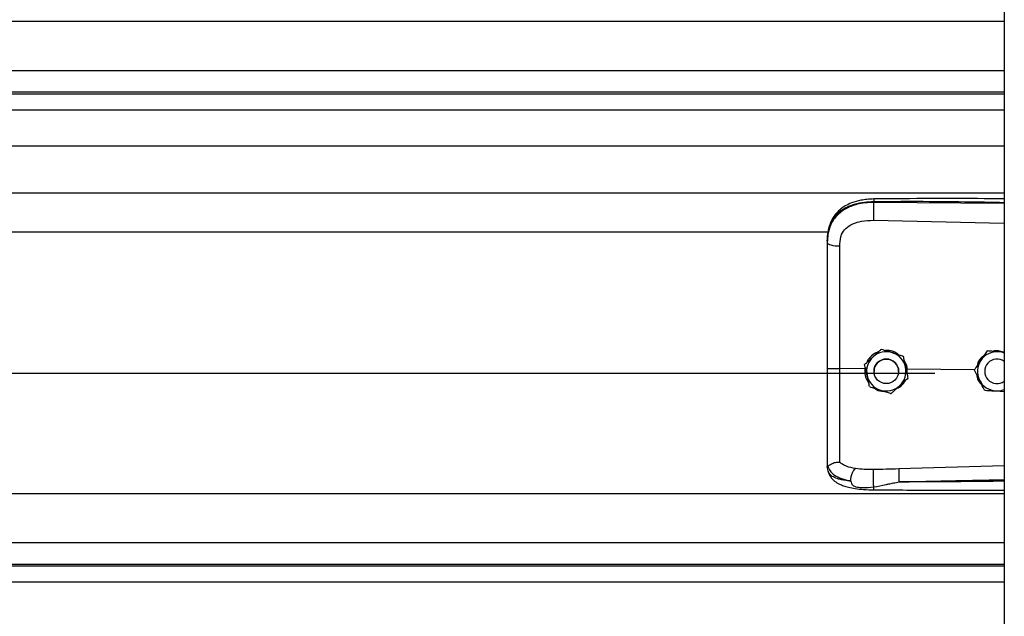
# Model space of a CAD drawing. Header units: inches. Extents: x 170 to 284, y 215 to 248.
# Tile 748 of 1056: x 230.767 to 231.196, y 223.145 to 223.405. Entities that reach past the tile are written whole.
import ezdxf

# ---------------------------------------------------------------- set-up
doc = ezdxf.new("R2010")
doc.units = ezdxf.units.IN
doc.header["$LTSCALE"] = 0.25
doc.header["$MEASUREMENT"] = 0
doc.layers.add('RH TOP OF HOOD', color=7, linetype='Continuous')

msp = doc.modelspace()

# ---------------------------------------------------------------- linework, layer by layer
at = {"layer": 'RH TOP OF HOOD'}
for p, q in [((231.1959333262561, 224.3332527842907), (231.195933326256, 220.1328032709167)), ((227.163613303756, 223.404228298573), (231.1959333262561, 223.404228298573)), ((227.163613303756, 223.3828493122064), (231.1959333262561, 223.3828493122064)), ((231.1959333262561, 223.3733640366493), (227.163613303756, 223.3733640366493)), ((227.163613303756, 223.3727246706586), (231.1959333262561, 223.3727246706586)), ((227.163613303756, 223.3657065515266), (231.1959333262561, 223.3657065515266)), ((227.163613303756, 223.3500224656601), (231.1959333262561, 223.3500224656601)), ((227.163613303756, 223.3296344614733), (231.1959333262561, 223.3296344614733)), ((231.1390860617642, 223.3254228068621), (231.1390860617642, 223.3258341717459)), ((231.195933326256, 223.3248861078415), (231.1390860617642, 223.3254228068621)), ((231.1389900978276, 223.3176339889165), (231.195933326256, 223.3164244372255)), ((227.2401614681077, 223.3125588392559), (231.119382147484, 223.3125588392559)), ((231.118890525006, 223.3084995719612), (231.118890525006, 223.30801125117)), ((231.142461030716, 223.2615676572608), (231.142461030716, 223.2615660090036)), ((231.1518791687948, 223.2585670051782), (231.1518791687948, 223.258565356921)), ((231.1884045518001, 223.2607712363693), (231.1884045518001, 223.2607728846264)), ((231.1894534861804, 223.2607050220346), (231.1884045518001, 223.2607728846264)), ((231.1352617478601, 223.2529763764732), (231.1243481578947, 223.2530808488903)), ((231.1351533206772, 223.2549116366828), (231.1351533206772, 223.2549099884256)), ((231.135447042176, 223.2535659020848), (231.1352617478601, 223.2529763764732)), ((231.1352617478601, 223.2529763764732), (231.1352639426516, 223.2529762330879)), ((227.193781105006, 223.2511663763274), (231.165765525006, 223.2511663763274)), ((231.1392212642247, 223.2519090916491), (231.1392212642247, 223.2519083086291)), ((231.1499216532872, 223.2519083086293), (231.1499216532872, 223.2519090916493)), ((231.1536994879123, 223.2527997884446), (231.1531514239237, 223.2527457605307)), ((231.1536023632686, 223.250682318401), (231.1536994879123, 223.2527997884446)), ((231.1536994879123, 223.2527997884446), (231.153701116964, 223.2527998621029)), ((231.1829331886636, 223.2525200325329), (231.153701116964, 223.2527998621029)), ((231.1539895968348, 223.2489103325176), (231.1539895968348, 223.2489086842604)), ((231.1829192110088, 223.2525483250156), (231.1829192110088, 223.2525499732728)), ((231.1874329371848, 223.2519090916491), (231.1874329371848, 223.2519083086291)), ((231.1922297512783, 223.2433666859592), (231.195933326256, 223.2431269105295)), ((231.118890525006, 223.2109581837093), (231.118890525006, 223.2104293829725)), ((231.1192302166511, 223.2084442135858), (231.118890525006, 223.2104293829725)), ((231.195933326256, 223.2107527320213), (231.1499976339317, 223.2094209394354)), ((227.163613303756, 223.198780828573), (231.1959333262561, 223.198780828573)), ((227.163613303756, 223.1774018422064), (231.1959333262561, 223.1774018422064)), ((231.1959333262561, 223.1679165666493), (227.163613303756, 223.1679165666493)), ((227.163613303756, 223.1672772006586), (231.1959333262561, 223.1672772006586)), ((227.163613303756, 223.1602590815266), (231.1959333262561, 223.1602590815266))]:
    msp.add_line(p, q, dxfattribs=at)
at = {"layer": 'RH TOP OF HOOD', "flags": 128}
msp.add_lwpolyline([(231.118890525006, 223.30801125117), (231.1189944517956, 223.3077155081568), (231.1193024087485, 223.3074306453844), (231.119803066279, 223.3071671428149), (231.1204780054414, 223.3069346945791), (231.121302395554, 223.3067418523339), (231.1222459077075, 223.3065957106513), (231.1232738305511, 223.3065016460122), (231.124348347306, 223.3064631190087)], dxfattribs=at)
at = {"layer": 'RH TOP OF HOOD'}
msp.add_circle((231.1445714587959, 223.2519083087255), 0.005350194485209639, dxfattribs=at)
for centre, radius, start, end in [((231.1445714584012, 223.2519090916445), 0.008560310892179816, 132.3279357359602, 192.3279369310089), ((231.1445714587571, 223.2519090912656), 0.008560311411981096, 72.32793711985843, 132.3279357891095), ((231.144571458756, 223.2519090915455), 0.005350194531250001, 1.112064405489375e-06, 179.9999988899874), ((231.1445714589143, 223.2519090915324), 0.008560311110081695, 12.32793744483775, 72.32793758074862), ((231.192783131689, 223.2519090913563), 0.008560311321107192, 86.29353550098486, 146.2935346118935), ((231.1927831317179, 223.2519083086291), 0.005350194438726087, 53.92810057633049, 306.0718994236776), ((231.1927831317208, 223.2519090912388), 0.008560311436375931, 68.40767565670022, 86.29353576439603), ((231.1445714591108, 223.2519090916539), 0.008560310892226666, 312.3279357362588, 12.32793693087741), ((231.192783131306, 223.2519090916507), 0.008560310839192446, 146.2935348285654, 206.2935362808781), ((231.1445714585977, 223.2519090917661), 0.008560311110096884, 192.3279374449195, 252.3279375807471), ((231.1445714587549, 223.2519090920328), 0.008560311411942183, 252.3279371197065, 312.3279357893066), ((231.1927831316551, 223.2519090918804), 0.008560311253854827, 206.293536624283, 266.2935360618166), ((231.1927831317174, 223.251909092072), 0.008560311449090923, 266.2935357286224, 291.592324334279)]:
    msp.add_arc(centre, radius, start, end, dxfattribs=at)
for points, knots in [([(231.118890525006, 223.3084995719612), (231.118953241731, 223.3098560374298), (231.1190716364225, 223.3124167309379), (231.1200411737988, 223.3159076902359), (231.1213304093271, 223.318319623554), (231.1226942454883, 223.3200223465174), (231.1237772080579, 223.3210657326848), (231.1248361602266, 223.3218942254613), (231.1258256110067, 223.3225541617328), (231.1270599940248, 223.3232492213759), (231.1286540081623, 223.3239749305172), (231.1313177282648, 223.3248829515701), (231.1348528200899, 223.3256428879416), (231.1377593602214, 223.3257742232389), (231.1390860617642, 223.3258341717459)], [0, 0, 0, 0, 0.1307156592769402, 0.2467609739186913, 0.3577928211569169, 0.4170971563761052, 0.4791482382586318, 0.5177152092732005, 0.5590896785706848, 0.6032945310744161, 0.663348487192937, 0.7353692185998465, 0.8792082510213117, 1, 1, 1, 1]), ([(231.1391046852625, 223.326926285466), (231.1381060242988, 223.3268877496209), (231.1362142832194, 223.3268147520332), (231.1329052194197, 223.3262863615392), (231.1296777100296, 223.3253923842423), (231.126930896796, 223.3240881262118), (231.1249450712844, 223.3227654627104), (231.123303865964, 223.3213200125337), (231.1219887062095, 223.3197317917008), (231.1209135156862, 223.3179791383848), (231.1200562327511, 223.316069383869), (231.1193113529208, 223.313550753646), (231.1190959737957, 223.3116131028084), (231.1189769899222, 223.3105426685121)], [0, 0, 0, 0, 0.0977474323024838, 0.1851607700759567, 0.330612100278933, 0.436467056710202, 0.5083182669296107, 0.5850061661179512, 0.6719760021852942, 0.7307948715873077, 0.8036787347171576, 0.8915444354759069, 1, 1, 1, 1]), ([(231.139104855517, 223.326910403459), (231.1391036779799, 223.3269144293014), (231.139099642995, 223.3269282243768), (231.1390944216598, 223.3268133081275), (231.1390878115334, 223.3265205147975), (231.1390867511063, 223.3261045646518), (231.1390860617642, 223.3258341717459)], [0, 0, 0, 0, 0.09787641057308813, 0.3353863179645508, 0.5679606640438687, 1, 1, 1, 1]), ([(231.1390860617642, 223.3258341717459), (231.1453919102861, 223.3258735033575), (231.1586309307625, 223.3259560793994), (231.1775805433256, 223.3257748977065), (231.1902210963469, 223.3255539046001), (231.195933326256, 223.3254540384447)], [0, 0, 0, 0, 0.332670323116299, 0.6984356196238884, 1, 1, 1, 1]), ([(231.195933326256, 223.3270092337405), (231.1930341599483, 223.3270239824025), (231.1824062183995, 223.3270780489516), (231.1634627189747, 223.3271147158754), (231.1474194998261, 223.3269906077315), (231.1391046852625, 223.326926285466)], [0, 0, 0, 0, 0.1530455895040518, 0.5610439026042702, 1, 1, 1, 1]), ([(231.1390860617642, 223.3254228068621), (231.1378701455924, 223.3253895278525), (231.135438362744, 223.3253229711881), (231.1320975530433, 223.3247011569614), (231.1291397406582, 223.3237589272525), (231.1265971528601, 223.32254125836), (231.1243656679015, 223.3209958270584), (231.1224940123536, 223.3191546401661), (231.121013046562, 223.3170243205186), (231.1198374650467, 223.3144551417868), (231.1190446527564, 223.3114032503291), (231.1189419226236, 223.3091423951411), (231.118890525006, 223.30801125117)], [0, 0, 0, 0, 0.1111703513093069, 0.2223361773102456, 0.3162781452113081, 0.4102081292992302, 0.5024030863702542, 0.5945790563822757, 0.6845432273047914, 0.7745043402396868, 0.8871807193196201, 0.9999999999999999, 0.9999999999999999, 0.9999999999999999, 0.9999999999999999]), ([(231.1390860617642, 223.3254228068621), (231.1390643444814, 223.3248469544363), (231.1390192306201, 223.3236507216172), (231.1389782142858, 223.3214256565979), (231.1389649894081, 223.3192482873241), (231.1389819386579, 223.318158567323), (231.1389900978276, 223.3176339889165)], [0, 0, 0, 0, 0.2406941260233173, 0.4999999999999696, 0.7593058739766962, 1, 1, 1, 1]), ([(231.1247739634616, 223.3103964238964), (231.1247739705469, 223.310396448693), (231.1248765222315, 223.3107553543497), (231.1253717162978, 223.3121615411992), (231.1269077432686, 223.3143642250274), (231.1299747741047, 223.3162674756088), (231.1340909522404, 223.3174791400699), (231.1372437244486, 223.3175787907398), (231.1389900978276, 223.3176339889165)], [0, 0, 0, 0, 4.497367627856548e-06, 0.06509473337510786, 0.261670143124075, 0.475310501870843, 0.7093656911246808, 1, 1, 1, 1]), ([(231.124348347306, 223.3064631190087), (231.1244183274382, 223.3077877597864), (231.1244883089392, 223.3091124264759), (231.1247739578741, 223.3103963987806), (231.1247739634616, 223.3103964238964)], [0, 0, 0, 0, 0.9999804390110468, 0.9999999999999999, 0.9999999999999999, 0.9999999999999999, 0.9999999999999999]), ([(231.118890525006, 223.30801125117), (231.118890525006, 223.3043810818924), (231.118890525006, 223.2971101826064), (231.118890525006, 223.2860294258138), (231.118890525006, 223.2748468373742), (231.118890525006, 223.2638781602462), (231.118890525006, 223.2566303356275), (231.118890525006, 223.2531505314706)], [0, 0, 0, 0, 0.2027568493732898, 0.4061035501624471, 0.6088604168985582, 0.8122072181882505, 1, 1, 1, 1]), ([(231.1243481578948, 223.2530808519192), (231.1243481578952, 223.2530808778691), (231.1243482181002, 223.2564672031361), (231.1243483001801, 223.2635139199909), (231.12434834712, 223.2741871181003), (231.1243483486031, 223.285063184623), (231.1243483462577, 223.295850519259), (231.1243483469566, 223.3029255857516), (231.124348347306, 223.3064631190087)], [0, 0, 0, 0, 1.439079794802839e-06, 0.1877923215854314, 0.3908439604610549, 0.59389561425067, 0.7969478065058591, 1, 1, 1, 1]), ([(231.1388071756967, 223.2582398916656), (231.1397477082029, 223.2590965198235), (231.1410021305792, 223.2602390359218), (231.1421690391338, 223.2613017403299), (231.142461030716, 223.2615676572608)], [0, 0, 0, 0, 0.7497733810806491, 1, 1, 1, 1]), ([(231.1388071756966, 223.2582377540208), (231.1397477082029, 223.2590944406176), (231.1410021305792, 223.2602370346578), (231.1421690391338, 223.2613000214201), (231.142461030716, 223.2615660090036)], [0, 0, 0, 0, 0.7497733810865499, 1, 1, 1, 1]), ([(231.142461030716, 223.2615676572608), (231.1428587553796, 223.2614409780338), (231.1443635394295, 223.2609616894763), (231.1459805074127, 223.2604465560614), (231.1471700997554, 223.2600675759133)], [0, 0, 0, 0, 0.264306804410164, 0.9999999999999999, 0.9999999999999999, 0.9999999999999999, 0.9999999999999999]), ([(231.142461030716, 223.2615660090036), (231.1428587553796, 223.2614392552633), (231.1443635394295, 223.2609596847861), (231.1459805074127, 223.2604444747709), (231.1471700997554, 223.2600654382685)], [0, 0, 0, 0, 0.2643068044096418, 1, 1, 1, 1]), ([(231.1351533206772, 223.2549116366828), (231.1356593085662, 223.2553725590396), (231.1366831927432, 223.2563052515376), (231.1379303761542, 223.2574412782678), (231.1386444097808, 223.2580916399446), (231.1388071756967, 223.2582398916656)], [0, 0, 0, 0, 0.4299704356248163, 0.870060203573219, 0.9999999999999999, 0.9999999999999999, 0.9999999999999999, 0.9999999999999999]), ([(231.1351533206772, 223.2549099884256), (231.1356593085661, 223.2553707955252), (231.1366831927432, 223.256303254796), (231.1379303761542, 223.2574391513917), (231.1386444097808, 223.258089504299), (231.1388071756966, 223.2582377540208)], [0, 0, 0, 0, 0.4299704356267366, 0.8700602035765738, 1, 1, 1, 1]), ([(231.1411817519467, 223.2604025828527), (231.1410465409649, 223.2603724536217), (231.1398947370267, 223.2601157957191), (231.1381374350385, 223.2586570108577), (231.136518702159, 223.2570473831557), (231.1361908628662, 223.2559390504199), (231.1361575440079, 223.2558264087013)], [0, 0, 0, 0, 0.05931474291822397, 0.5052766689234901, 0.9497204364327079, 1, 1, 1, 1]), ([(231.1498315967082, 223.2592194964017), (231.1494748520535, 223.2595095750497), (231.1483112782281, 223.2604557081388), (231.1462597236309, 223.261023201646), (231.1446901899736, 223.2610270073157), (231.1441542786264, 223.2610283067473)], [0, 0, 0, 0, 0.2255168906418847, 0.7355556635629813, 1, 1, 1, 1]), ([(231.1471700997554, 223.2600675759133), (231.1473564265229, 223.2600082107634), (231.1488137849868, 223.25954388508), (231.1504118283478, 223.2590346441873), (231.1517362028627, 223.2586125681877), (231.1518791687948, 223.2585670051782)], [0, 0, 0, 0, 0.1156468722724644, 0.90453427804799, 1, 1, 1, 1]), ([(231.1471700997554, 223.2600654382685), (231.1473564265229, 223.2600060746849), (231.1488137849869, 223.2595417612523), (231.1504118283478, 223.2590327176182), (231.1517362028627, 223.258610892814), (231.1518791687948, 223.258565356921)], [0, 0, 0, 0, 0.1156468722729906, 0.9045342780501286, 1, 1, 1, 1]), ([(231.1518791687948, 223.2585670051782), (231.1520252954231, 223.2578984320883), (231.1523209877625, 223.256545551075), (231.1526811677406, 223.254897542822), (231.1528873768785, 223.2539539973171), (231.1529343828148, 223.2537389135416)], [0, 0, 0, 0, 0.4299704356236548, 0.870060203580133, 0.9999999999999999, 0.9999999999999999, 0.9999999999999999, 0.9999999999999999]), ([(231.1518791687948, 223.258565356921), (231.1520252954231, 223.2578966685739), (231.1523209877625, 223.2565435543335), (231.1526811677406, 223.2548954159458), (231.1528873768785, 223.2539518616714), (231.1529343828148, 223.2537367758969)], [0, 0, 0, 0, 0.4299704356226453, 0.8700602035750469, 0.9999999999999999, 0.9999999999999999, 0.9999999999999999, 0.9999999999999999]), ([(231.1870625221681, 223.2587612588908), (231.1867429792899, 223.2585432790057), (231.1855895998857, 223.2577564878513), (231.1844962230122, 223.2561558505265), (231.1841983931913, 223.2547511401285), (231.1841102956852, 223.2543356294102)], [0, 0, 0, 0, 0.2125142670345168, 0.7670631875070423, 1, 1, 1, 1]), ([(231.1884045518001, 223.2607728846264), (231.1880247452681, 223.2602035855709), (231.1872561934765, 223.2590515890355), (231.1863200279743, 223.2576482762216), (231.1857840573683, 223.2568448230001), (231.1856618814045, 223.2566616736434)], [0, 0, 0, 0, 0.4299704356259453, 0.8700602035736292, 0.9999999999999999, 0.9999999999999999, 0.9999999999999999, 0.9999999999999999]), ([(231.1884045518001, 223.2607712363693), (231.1880247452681, 223.2602018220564), (231.1872561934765, 223.2590495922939), (231.1863200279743, 223.2576461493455), (231.1857840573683, 223.2568426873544), (231.1856618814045, 223.2566595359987)], [0, 0, 0, 0, 0.429970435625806, 0.8700602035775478, 0.9999999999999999, 0.9999999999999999, 0.9999999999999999, 0.9999999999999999]), ([(231.1933365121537, 223.2604514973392), (231.192066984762, 223.2605337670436), (231.1903737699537, 223.2606434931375), (231.1887986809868, 223.2607456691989), (231.1884045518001, 223.2607712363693)], [0, 0, 0, 0, 0.749773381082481, 1, 1, 1, 1]), ([(231.1954080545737, 223.2603193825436), (231.1947471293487, 223.2605194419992), (231.1934767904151, 223.2609039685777), (231.1919135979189, 223.2609288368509), (231.1911336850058, 223.2606667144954), (231.1909578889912, 223.2606076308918)], [0, 0, 0, 0, 0.4565421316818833, 0.8775020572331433, 0.9999999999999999, 0.9999999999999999, 0.9999999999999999, 0.9999999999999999]), ([(231.195933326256, 223.2602833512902), (231.1952903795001, 223.2603249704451), (231.1944315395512, 223.2603805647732), (231.1935564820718, 223.2604372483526), (231.1933365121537, 223.2604514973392)], [0, 0, 0, 0, 0.7486223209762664, 1, 1, 1, 1]), ([(231.118890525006, 223.2531505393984), (231.118890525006, 223.2501132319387), (231.118890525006, 223.2439377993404), (231.118890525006, 223.2351508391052), (231.118890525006, 223.2269842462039), (231.118890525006, 223.2204041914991), (231.118890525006, 223.2150194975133), (231.118890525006, 223.2123189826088), (231.118890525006, 223.2109581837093)], [0, 0, 0, 0, 0.1870908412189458, 0.3803918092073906, 0.5558755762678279, 0.7364481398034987, 0.8671952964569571, 1, 1, 1, 1]), ([(231.1243483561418, 223.2123902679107), (231.1243483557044, 223.2126529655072), (231.1243483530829, 223.2142274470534), (231.1243483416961, 223.2176588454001), (231.1243482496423, 223.2232601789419), (231.1243479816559, 223.2297000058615), (231.1243476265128, 223.2369260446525), (231.1243473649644, 223.244800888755), (231.1243474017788, 223.2503288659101), (231.1243474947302, 223.2530808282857), (231.1243474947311, 223.2530808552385)], [0, 0, 0, 0, 0.03155846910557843, 0.1891461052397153, 0.3467338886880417, 0.50432776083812, 0.6619226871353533, 0.8309600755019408, 0.9999983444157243, 1, 1, 1, 1]), ([(231.1362085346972, 223.2500814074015), (231.1359369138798, 223.2513242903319), (231.1355746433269, 223.252981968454), (231.1352376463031, 223.2545241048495), (231.1351533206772, 223.2549099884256)], [0, 0, 0, 0, 0.7497733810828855, 0.9999999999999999, 0.9999999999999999, 0.9999999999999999, 0.9999999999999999]), ([(231.1352639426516, 223.2529762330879), (231.1352301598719, 223.2525223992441), (231.1351234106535, 223.2510883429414), (231.1355400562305, 223.2489258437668), (231.1364915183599, 223.2475694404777), (231.1368779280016, 223.2470185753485)], [0, 0, 0, 0, 0.2156616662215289, 0.6814629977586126, 1, 1, 1, 1]), ([(231.153701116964, 223.2527998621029), (231.1537011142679, 223.2527998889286), (231.1536030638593, 223.2537754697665), (231.153343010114, 223.2551676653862), (231.1525385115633, 223.2562570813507), (231.1523190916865, 223.2565542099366)], [0, 0, 0, 0, 1.999769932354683e-05, 0.7272642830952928, 1, 1, 1, 1]), ([(231.1529343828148, 223.2537389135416), (231.1532060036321, 223.2524960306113), (231.1535682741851, 223.2508383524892), (231.1539052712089, 223.2492962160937), (231.1539895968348, 223.2489103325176)], [0, 0, 0, 0, 0.7497733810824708, 1, 1, 1, 1]), ([(231.1529343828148, 223.2537367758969), (231.1532060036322, 223.2524939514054), (231.1535682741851, 223.2508363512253), (231.1539052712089, 223.249294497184), (231.1539895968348, 223.2489086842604)], [0, 0, 0, 0, 0.7497733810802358, 1, 1, 1, 1]), ([(231.1856618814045, 223.2566616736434), (231.1849558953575, 223.2556033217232), (231.1840142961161, 223.254191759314), (231.1831383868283, 223.2528785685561), (231.1829192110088, 223.2525499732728)], [0, 0, 0, 0, 0.7497733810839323, 1, 1, 1, 1]), ([(231.1856618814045, 223.2566595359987), (231.1849558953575, 223.2556012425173), (231.184014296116, 223.2541897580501), (231.1831383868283, 223.2528768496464), (231.1829192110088, 223.2525483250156)], [0, 0, 0, 0, 0.7497733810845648, 1, 1, 1, 1]), ([(231.1372637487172, 223.245253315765), (231.1371176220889, 223.2459218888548), (231.1368219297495, 223.2472747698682), (231.1364617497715, 223.2489227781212), (231.1362555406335, 223.2498663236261), (231.1362085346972, 223.2500814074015)], [0, 0, 0, 0, 0.4299704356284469, 0.8700602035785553, 0.9999999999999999, 0.9999999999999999, 0.9999999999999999, 0.9999999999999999]), ([(231.1539895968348, 223.2489086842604), (231.1534836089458, 223.2484477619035), (231.1524597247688, 223.2475150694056), (231.1512125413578, 223.2463790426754), (231.1504985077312, 223.2457286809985), (231.1503357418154, 223.2455804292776)], [0, 0, 0, 0, 0.4299704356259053, 0.8700602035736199, 0.9999999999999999, 0.9999999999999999, 0.9999999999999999, 0.9999999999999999]), ([(231.1851085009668, 223.2481171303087), (231.185021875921, 223.2482924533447), (231.1843443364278, 223.2496637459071), (231.1836013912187, 223.2511675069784), (231.1829856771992, 223.252413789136), (231.1829192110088, 223.2525483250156)], [0, 0, 0, 0, 0.1156468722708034, 0.9045342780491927, 1, 1, 1, 1]), ([(231.1838551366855, 223.250653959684), (231.1839036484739, 223.2501920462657), (231.1840502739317, 223.2487959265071), (231.1848959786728, 223.2471994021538), (231.185830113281, 223.2463909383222), (231.1860595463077, 223.2461923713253)], [0, 0, 0, 0, 0.2716700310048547, 0.8211147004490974, 0.9999999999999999, 0.9999999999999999, 0.9999999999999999, 0.9999999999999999]), ([(231.1372637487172, 223.245253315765), (231.1376614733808, 223.2451265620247), (231.1391662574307, 223.2446469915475), (231.1407832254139, 223.2441317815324), (231.1419728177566, 223.2437527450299)], [0, 0, 0, 0, 0.2643068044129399, 1, 1, 1, 1]), ([(231.1394223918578, 223.2445654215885), (231.1395017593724, 223.2444987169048), (231.1403748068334, 223.2437649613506), (231.1419449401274, 223.2432858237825), (231.1433794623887, 223.2432013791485), (231.1437770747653, 223.2431779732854)], [0, 0, 0, 0, 0.0674096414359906, 0.7415101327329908, 1, 1, 1, 1]), ([(231.1503357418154, 223.2455804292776), (231.149395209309, 223.2447238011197), (231.1481407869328, 223.2435812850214), (231.1469738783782, 223.2425185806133), (231.146681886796, 223.2422526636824)], [0, 0, 0, 0, 0.749773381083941, 0.9999999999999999, 0.9999999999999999, 0.9999999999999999, 0.9999999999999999]), ([(231.1489787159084, 223.2443444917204), (231.1494874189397, 223.2446065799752), (231.150893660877, 223.2453310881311), (231.1521341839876, 223.246562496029), (231.1525134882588, 223.2475422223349), (231.1525265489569, 223.2475759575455)], [0, 0, 0, 0, 0.3536960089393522, 0.9777456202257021, 1, 1, 1, 1]), ([(231.1872977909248, 223.2436864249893), (231.1871128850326, 223.2440606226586), (231.1864132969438, 223.2454763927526), (231.1856615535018, 223.2469978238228), (231.1851085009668, 223.2481171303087)], [0, 0, 0, 0, 0.2643068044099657, 1, 1, 1, 1]), ([(231.1419728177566, 223.2437527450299), (231.1421591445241, 223.2436933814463), (231.143616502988, 223.2432290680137), (231.145214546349, 223.2427200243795), (231.1465389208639, 223.2422981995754), (231.146681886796, 223.2422526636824)], [0, 0, 0, 0, 0.1156468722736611, 0.9045342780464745, 0.9999999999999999, 0.9999999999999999, 0.9999999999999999, 0.9999999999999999]), ([(231.1872977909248, 223.2436864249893), (231.187980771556, 223.2436421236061), (231.1893628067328, 223.2435524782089), (231.1910462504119, 223.2434433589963), (231.192010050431, 223.2433809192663), (231.1922297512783, 223.2433666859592)], [0, 0, 0, 0, 0.4299704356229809, 0.8700602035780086, 1, 1, 1, 1]), ([(231.118890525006, 223.2109581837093), (231.1188905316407, 223.2109569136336), (231.118890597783, 223.2109442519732), (231.1188977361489, 223.210840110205), (231.1189961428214, 223.2107617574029), (231.1190838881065, 223.2106918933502)], [0, 0, 0, 0, 0.01193493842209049, 0.1189819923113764, 1, 1, 1, 1]), ([(231.1190833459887, 223.2107076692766), (231.1193589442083, 223.2099856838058), (231.1199250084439, 223.2085027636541), (231.121977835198, 223.2066694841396), (231.1249660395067, 223.2051114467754), (231.1276931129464, 223.204488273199), (231.1290929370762, 223.2041683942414)], [0, 0, 0, 0, 0.2305257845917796, 0.4734878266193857, 0.7297379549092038, 1, 1, 1, 1]), ([(231.1190875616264, 223.2107078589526), (231.1191366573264, 223.2106993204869), (231.1192374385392, 223.2106817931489), (231.1195291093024, 223.2108680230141), (231.1199945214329, 223.2111988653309), (231.1208707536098, 223.2117789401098), (231.1223499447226, 223.2123970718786), (231.1236907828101, 223.2123931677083), (231.124348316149, 223.212391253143)], [0, 0, 0, 0, 0.1136768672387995, 0.2333502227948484, 0.3620694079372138, 0.5019163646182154, 0.7557448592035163, 1, 1, 1, 1]), ([(231.1311825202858, 223.2095662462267), (231.1298089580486, 223.2098540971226), (231.1277245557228, 223.2102909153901), (231.1255487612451, 223.2113316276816), (231.1247497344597, 223.2120369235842), (231.1243483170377, 223.2123912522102)], [0, 0, 0, 0, 0.4901989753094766, 0.743884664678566, 1, 1, 1, 1]), ([(231.1290918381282, 223.2041666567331), (231.1285455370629, 223.2042237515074), (231.1272405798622, 223.2043601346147), (231.1258418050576, 223.2045882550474), (231.1248868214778, 223.2047821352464), (231.1236534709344, 223.2050599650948), (231.1219671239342, 223.2056261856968), (231.1201473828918, 223.2067516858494), (231.1195418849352, 223.2078690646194), (231.1192302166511, 223.2084442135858)], [0, 0, 0, 0, 0.1091879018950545, 0.2608187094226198, 0.3077983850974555, 0.3355235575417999, 0.5627886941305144, 0.7749539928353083, 0.9999999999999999, 0.9999999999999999, 0.9999999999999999, 0.9999999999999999]), ([(231.1192471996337, 223.2083981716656), (231.1194361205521, 223.2078112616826), (231.1197908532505, 223.2067092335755), (231.1208039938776, 223.205290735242), (231.1219330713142, 223.2042147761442), (231.123080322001, 223.2034179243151), (231.1241275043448, 223.2028615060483), (231.1250704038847, 223.2024493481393), (231.1263158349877, 223.2019829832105), (231.1282607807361, 223.2014224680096), (231.1311398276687, 223.2008609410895), (231.13487347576, 223.2004386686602), (231.1376548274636, 223.2003712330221), (231.1391430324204, 223.2003351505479)], [0, 0, 0, 0, 0.098431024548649, 0.1848217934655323, 0.2573083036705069, 0.3158871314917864, 0.3722739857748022, 0.4121400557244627, 0.4615923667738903, 0.5575876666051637, 0.6828759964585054, 0.8303179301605, 1, 1, 1, 1]), ([(231.1290929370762, 223.2041683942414), (231.1291179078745, 223.2046986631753), (231.1291697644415, 223.2057998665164), (231.1296456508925, 223.2074617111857), (231.1303497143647, 223.2088479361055), (231.130911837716, 223.2093327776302), (231.1311825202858, 223.2095662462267)], [0, 0, 0, 0, 0.2407679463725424, 0.5000000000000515, 0.7592320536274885, 1, 1, 1, 1]), ([(231.1390119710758, 223.2091588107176), (231.1376599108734, 223.2091515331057), (231.134957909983, 223.2091369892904), (231.1324512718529, 223.2094214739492), (231.1311989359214, 223.2095636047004)], [0, 0, 0, 0, 0.5003922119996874, 1, 1, 1, 1]), ([(231.1390973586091, 223.2015883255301), (231.139081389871, 223.2018288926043), (231.13904770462, 223.2023363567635), (231.1390028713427, 223.2033464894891), (231.1389658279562, 223.2045339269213), (231.138943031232, 223.2058058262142), (231.138937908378, 223.2070092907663), (231.138950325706, 223.208005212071), (231.1389754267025, 223.2087445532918), (231.1390002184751, 223.2090255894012), (231.1390119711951, 223.2091588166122)], [0, 0, 0, 0, 0.1098512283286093, 0.2317256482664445, 0.3631776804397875, 0.500000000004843, 0.63682231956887, 0.7682743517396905, 0.8901487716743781, 1, 1, 1, 1]), ([(231.1499976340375, 223.2094209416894), (231.1481664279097, 223.2093729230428), (231.1445038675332, 223.2092768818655), (231.1408426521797, 223.2091981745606), (231.1390119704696, 223.2091588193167)], [0, 0, 0, 0, 0.4999797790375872, 1, 1, 1, 1]), ([(231.1499974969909, 223.2094209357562), (231.1499900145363, 223.2091821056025), (231.1499785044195, 223.2088147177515), (231.1499797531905, 223.2079528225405), (231.1499871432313, 223.2071780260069), (231.1500015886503, 223.2063175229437), (231.1500273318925, 223.2051580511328), (231.1500550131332, 223.2043146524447), (231.1500730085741, 223.2037663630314)], [0, 0, 0, 0, 0.2394508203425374, 0.3683426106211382, 0.4999696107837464, 0.6316010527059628, 0.7605056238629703, 0.9999999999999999, 0.9999999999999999, 0.9999999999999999, 0.9999999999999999]), ([(231.1290920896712, 223.2041634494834), (231.1291666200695, 223.2037931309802), (231.1292705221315, 223.203276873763), (231.1296422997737, 223.2026795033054), (231.1300629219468, 223.2022466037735), (231.130866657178, 223.2018020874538), (231.132343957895, 223.2014405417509), (231.1351048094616, 223.2012003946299), (231.1375015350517, 223.2014332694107), (231.1390973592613, 223.2015883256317)], [0, 0, 0, 0, 0.100126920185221, 0.1395859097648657, 0.1897135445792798, 0.2582342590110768, 0.3697357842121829, 0.5803479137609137, 1, 1, 1, 1]), ([(231.1390973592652, 223.2015883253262), (231.1408767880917, 223.2019352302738), (231.1426643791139, 223.2022837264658), (231.1444823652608, 223.2026510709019), (231.1445533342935, 223.2026654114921), (231.1447884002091, 223.2027128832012), (231.1456566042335, 223.2028893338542), (231.1472969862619, 223.2032044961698), (231.1488296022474, 223.203567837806), (231.1497286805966, 223.2037277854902), (231.1498057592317, 223.2037414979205)], [0, 0, 0, 0, 0.5022751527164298, 0.5045790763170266, 0.5086566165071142, 0.5221306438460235, 0.5703313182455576, 0.7514263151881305, 0.9786895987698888, 1, 1, 1, 1]), ([(231.1391431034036, 223.2003570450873), (231.1391424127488, 223.2003501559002), (231.1391358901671, 223.2002850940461), (231.13912498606, 223.200474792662), (231.1391108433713, 223.2008016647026), (231.1391021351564, 223.2012342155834), (231.1390982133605, 223.2015249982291), (231.1390973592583, 223.2015883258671)], [0, 0, 0, 0, 0.03436729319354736, 0.324566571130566, 0.6210149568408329, 0.9174633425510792, 1, 1, 1, 1]), ([(231.1500732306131, 223.2037639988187), (231.1539732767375, 223.2038632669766), (231.1622433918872, 223.2040737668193), (231.1753553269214, 223.2043559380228), (231.1863032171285, 223.2045684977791), (231.1933193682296, 223.2046965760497), (231.1954943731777, 223.2047345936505), (231.195933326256, 223.2047422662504)], [0, 0, 0, 0, 0.2551597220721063, 0.5410705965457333, 0.8577348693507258, 0.9712884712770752, 1, 1, 1, 1]), ([(231.195933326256, 223.2040972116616), (231.1933356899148, 223.204065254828), (231.1882696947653, 223.2040029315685), (231.1807055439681, 223.203922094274), (231.1730533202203, 223.2038528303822), (231.16529531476, 223.2038012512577), (231.1575727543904, 223.2037682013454), (231.1525358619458, 223.2037653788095), (231.150073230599, 223.2037639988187)], [0, 0, 0, 0, 0.1699411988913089, 0.3314248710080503, 0.494842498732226, 0.6705311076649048, 0.8389164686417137, 1, 1, 1, 1]), ([(231.1391430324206, 223.2003351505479), (231.1433382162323, 223.2003135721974), (231.152313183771, 223.2002674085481), (231.1666555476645, 223.2002258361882), (231.1813905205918, 223.2002016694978), (231.1913453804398, 223.2001981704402), (231.195933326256, 223.2001965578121)], [0, 0, 0, 0, 0.2216322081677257, 0.4741489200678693, 0.7576483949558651, 1, 1, 1, 1])]:
    msp.add_open_spline(points, degree=3, knots=knots, dxfattribs=at)
msp.add_open_spline([(231.1188905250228, 223.2531505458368), (231.1189716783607, 223.2531416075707), (231.1191339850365, 223.2531237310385), (231.1203867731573, 223.2531010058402), (231.122184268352, 223.253084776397), (231.1236264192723, 223.2530821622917), (231.1243474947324, 223.253080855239)], degree=3, dxfattribs=at)

doc.saveas('drawing.dxf')
